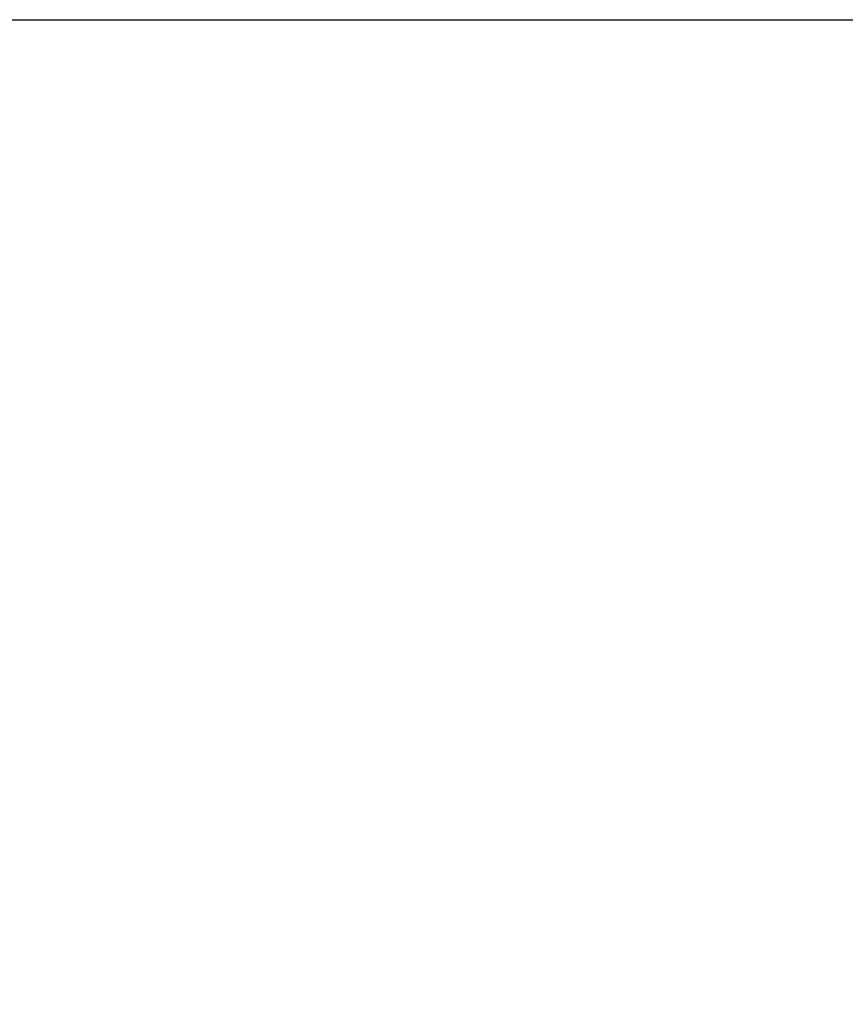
# Model space of a CAD drawing. Header units: inches. Extents: x 170 to 284, y 215 to 248.
# Tile 452 of 656: x 210.95 to 211.297, y 223.74 to 224.154. Entities that reach past the tile are written whole.
import ezdxf

# ---------------------------------------------------------------- set-up
doc = ezdxf.new("R2010")
doc.units = ezdxf.units.IN
doc.header["$LTSCALE"] = 0.25
doc.header["$MEASUREMENT"] = 0
doc.layers.add('ANNOTATIONS', color=1, linetype='Continuous')
doc.styles.add('ARIAL', font='arial.ttf', dxfattribs={"height": 0.09375})
doc.dimstyles.new('STANDARD$0', dxfattribs={"dimtxt": 0.09375, "dimasz": 0.09375, "dimexe": 0.03125, "dimexo": 0.046875, "dimgap": 0.09, "dimtad": 0, "dimtih": 1, "dimtoh": 1, "dimdec": 4, "dimzin": 0, "dimdsep": 46, "dimtxsty": 'ARIAL', "dimcen": 0.09, "dimadec": 0, "dimazin": 0, "dimtfac": 1, "dimtdec": 4, "dimtofl": 0, "dimtmove": 0, "dimatfit": 1, "dimfxl": 1, "dimtolj": 1, "dimtzin": 0, "dimarcsym": 0})

# ---------------------------------------------------------------- blocks, each defined once
blk = doc.blocks.new('*D132')
at = {"layer": 'ANNOTATIONS', "color": 0, "lineweight": -2, "transparency": 16777216}
for p, q in [((210.81258, 224.15443), (212.25303, 224.15443)), ((212.22178, 224.06068), (212.22178, 222.3405)), ((212.22178, 220.18546), (212.22178, 221.90564)), ((211.49125, 220.09171), (212.25303, 220.09171))]:
    blk.add_line(p, q, dxfattribs=at)
at = {"layer": 'ANNOTATIONS', "color": 0, "transparency": 16777216}
for points in [[(212.20615, 224.06068), (212.2374, 224.06068), (212.22178, 224.15443)], [(212.20615, 220.18546), (212.2374, 220.18546), (212.22178, 220.09171)]]:
    blk.add_solid(points, dxfattribs=at)
at = {"layer": 'defpoints', "color": 0, "transparency": 16777216}
for p in [(210.76571, 224.15443), (211.44438, 220.09171), (212.22178, 220.09171)]:
    blk.add_point(p, dxfattribs=at)
at = {"layer": 'ANNOTATIONS', "color": 0, "transparency": 16777216, "insert": (212.22178, 222.12307), "char_height": 0.09375, "attachment_point": 5, "style": 'ARIAL'}
blk.add_mtext('\\A1;OPENING\\PHEIGHT', dxfattribs=at)

msp = doc.modelspace()

# ---------------------------------------------------------------- dimensions: what is measured, and where the dimension line sits
at = {"layer": 'ANNOTATIONS'}
dim = msp.add_linear_dim(base=(212.22178, 220.09171), p1=(210.76571, 224.15443), p2=(211.44438, 220.09171), angle=90, text='OPENING\\PHEIGHT', dimstyle='STANDARD$0', dxfattribs=at)
dim.commit()
dim.dimension.update_dxf_attribs({"geometry": '*D132', "text_midpoint": (212.22178, 222.12307)})

doc.saveas('drawing.dxf')
